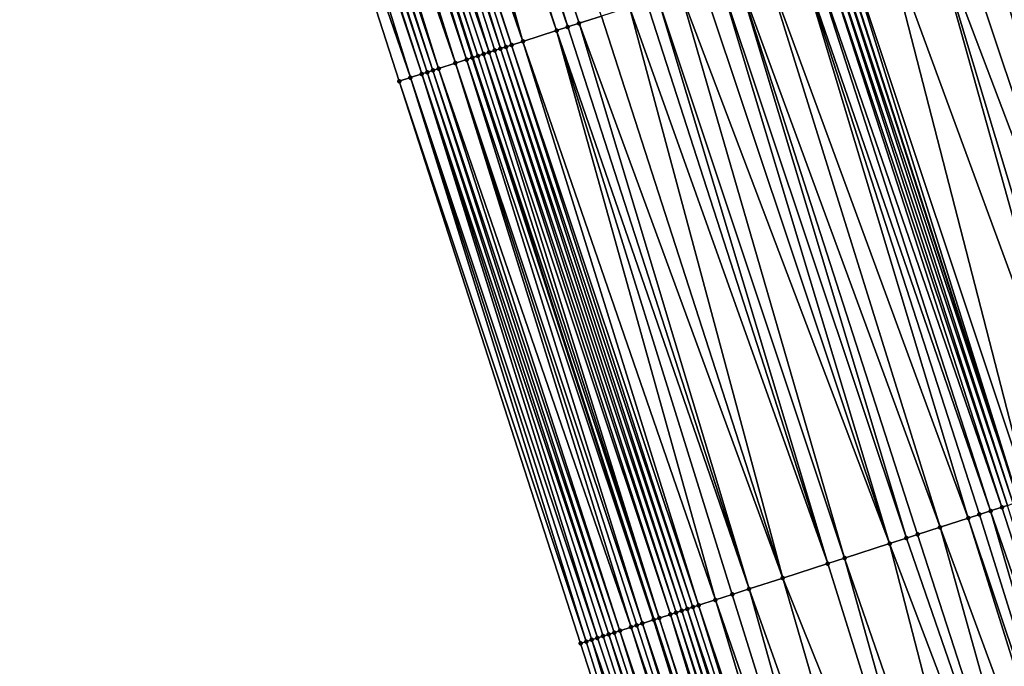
# Model space of a CAD drawing. Header units: feet. Extents: x 2004186 to 2014793, y 836912 to 864902.
# Tile 804 of 974: x 2004880 to 2004913, y 857855 to 857877. Entities that reach past the tile are written whole.
import ezdxf

# ---------------------------------------------------------------- set-up
doc = ezdxf.new("R2010")
doc.units = ezdxf.units.FT
doc.header["$LTSCALE"] = 100
doc.header["$MEASUREMENT"] = 0
for name, color, linetype, lineweight in [('EP_Travel Lane', 5, 'Continuous', 40), ('GPL_Skip Line', 2, 'Continuous', 40), ('Road Shots', 4, 'Continuous', 200), ('Road X-Section', 30, 'Continuous', 13)]:
    doc.layers.add(name, color=color, linetype=linetype, lineweight=lineweight)
doc.layers.add('I-77 SB_MM21-27-Surface-Border', color=7, linetype='Continuous')
doc.layers.add('I-77 SB_MM21-27-Surface-TIN', color=7, linetype='Continuous')

msp = doc.modelspace()

# ---------------------------------------------------------------- linework, layer by layer
at = {"layer": 'EP_Travel Lane'}
msp.add_polyline3d([(2004945.147646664, 857723.2676227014, 458.3893533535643), (2004938.915284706, 857742.2717968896, 458.4708623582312), (2004932.682924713, 857761.2759650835, 458.5547628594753), (2004926.450536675, 857780.2802187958, 458.6045902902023), (2004920.218144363, 857799.2844855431, 458.649221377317), (2004913.985728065, 857818.2888254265, 458.6647408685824), (2004907.753320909, 857837.2931374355, 458.6913437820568), (2004901.520910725, 857856.2974586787, 458.7142679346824), (2004895.381477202, 857875.3456957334, 458.7119822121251), (2004889.286522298, 857894.3944176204, 458.715399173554), (2004883.191573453, 857913.4431205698, 458.7008551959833), (2004877.09661825, 857932.4918433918, 458.7051694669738), (2004871.001668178, 857951.5405501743, 458.6942510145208), (2004864.906725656, 857970.5892333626, 458.660693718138), (2004858.811787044, 857989.6379043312, 458.615256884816), (2004852.716852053, 858008.6865639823, 458.5591593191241)], dxfattribs=at)
at = {"layer": 'GPL_Skip Line'}
msp.add_polyline3d([(2004956.954004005, 857727.0851855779, 458.5624127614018), (2004950.800061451, 857746.1147352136, 458.6383412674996), (2004944.646127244, 857765.1442590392, 458.7245385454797), (2004938.492183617, 857784.1738119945, 458.7991463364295), (2004932.338221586, 857803.203421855, 458.8511140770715), (2004926.18423179, 857822.2331175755, 458.86892169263), (2004920.030260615, 857841.262755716, 458.9096379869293), (2004913.876251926, 857860.2925098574, 458.9042024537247), (2004907.736666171, 857879.3268345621, 458.9118653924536), (2004901.603075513, 857898.363108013, 458.915572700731), (2004895.469483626, 857917.3993852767, 458.9229411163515), (2004889.335898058, 857936.4356429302, 458.9114812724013), (2004883.202316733, 857955.4718874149, 458.887378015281), (2004877.068739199, 857974.5081201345, 458.851978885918), (2004870.935166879, 857993.5443366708, 458.8010420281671), (2004864.801595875, 858012.5805491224, 458.746183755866)], dxfattribs=at)
at = {"layer": 'I-77 SB_MM21-27-Surface-Border', "color": 3, "linetype": 'ByBlock', "lineweight": -2}
msp.add_polyline3d([(2004943.82334371, 857722.8395100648, 458.3345819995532), (2004937.098498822, 857741.6844776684, 458.3956095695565), (2004931.325171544, 857760.8370395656, 458.4983556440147), (2004924.790601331, 857779.7436152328, 458.5322354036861), (2004917.875421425, 857798.5271613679, 458.5461687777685), (2004911.340836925, 857817.4337812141, 458.5624977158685), (2004905.186842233, 857836.4634920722, 458.5742828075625), (2004899.032855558, 857855.4931781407, 458.5959305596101), (2004892.888488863, 857874.5423146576, 458.6017907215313), (2004886.754897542, 857893.5785901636, 458.6073451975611), (2004880.811672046, 857912.6761914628, 458.6034884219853), (2004874.868436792, 857931.7738230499, 458.6284618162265), (2004869.305934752, 857950.994101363, 458.6296289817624), (2004863.1723574, 857970.0303335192, 458.5937481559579), (2004857.800223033, 857989.3119318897, 458.5795687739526), (2004852.428094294, 858008.5935127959, 458.548836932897)], dxfattribs=at)
at = {"layer": 'I-77 SB_MM21-27-Surface-TIN', "color": 128, "linetype": 'ByBlock', "lineweight": -2}
for points in [[(2004892.656076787, 857895.4801904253, 458.7885241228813), (2004892.084992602, 857895.2961718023, 458.7779117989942), (2004898.599305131, 857876.3825802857, 458.7840954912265)], [(2004892.656076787, 857895.4801904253, 458.7885241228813), (2004898.980027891, 857876.5052594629, 458.7912584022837), (2004899.741473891, 857876.7506163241, 458.8041507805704)], [(2004892.656076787, 857895.4801904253, 458.7885241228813), (2004898.599305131, 857876.3825802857, 458.7840954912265), (2004898.980027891, 857876.5052594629, 458.7912584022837)], [(2004891.704268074, 857895.1734981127, 458.776014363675), (2004890.94281913, 857894.928150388, 458.7718875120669), (2004897.076409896, 857875.8918766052, 458.7679519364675)], [(2004892.084992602, 857895.2961718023, 458.7779117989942), (2004891.704268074, 857895.1734981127, 458.776014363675), (2004898.21858155, 857876.2599036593, 458.7793815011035)], [(2004891.704268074, 857895.1734981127, 458.776014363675), (2004897.076409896, 857875.8918766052, 458.7679519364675), (2004898.21858155, 857876.2599036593, 458.7793815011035)], [(2004892.084992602, 857895.2961718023, 458.7779117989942), (2004898.21858155, 857876.2599036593, 458.7793815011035), (2004898.599305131, 857876.3825802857, 458.7840954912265)], [(2004890.371737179, 857894.7441248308, 458.7546177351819), (2004889.991015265, 857894.6214430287, 458.7449312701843), (2004896.314967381, 857875.6465089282, 458.7446752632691)], [(2004890.562096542, 857894.8054706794, 458.7642110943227), (2004890.371737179, 857894.7441248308, 458.7546177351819), (2004896.695687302, 857875.7691969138, 458.7602953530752)], [(2004890.371737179, 857894.7441248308, 458.7546177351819), (2004896.505327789, 857875.7078515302, 458.751149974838), (2004896.695687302, 857875.7691969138, 458.7602953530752)], [(2004890.371737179, 857894.7441248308, 458.7546177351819), (2004896.314967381, 857875.6465089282, 458.7446752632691), (2004896.505327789, 857875.7078515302, 458.751149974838)], [(2004890.94281913, 857894.928150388, 458.7718875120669), (2004890.562096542, 857894.8054706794, 458.7642110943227), (2004897.076409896, 857875.8918766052, 458.7679519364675)], [(2004890.562096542, 857894.8054706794, 458.7642110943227), (2004896.695687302, 857875.7691969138, 458.7602953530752), (2004897.076409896, 857875.8918766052, 458.7679519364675)], [(2004889.229575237, 857894.3760676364, 458.7142406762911), (2004888.848853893, 857894.2533840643, 458.702854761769), (2004895.172804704, 857875.2784540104, 458.7064935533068)], [(2004889.229575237, 857894.3760676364, 458.7142406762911), (2004895.381477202, 857875.3456957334, 458.7119822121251), (2004889.286522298, 857894.3944176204, 458.715399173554)], [(2004889.229575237, 857894.3760676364, 458.7142406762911), (2004895.363165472, 857875.3397955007, 458.7119010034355), (2004895.381477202, 857875.3456957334, 458.7119822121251)], [(2004889.229575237, 857894.3760676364, 458.7142406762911), (2004895.172804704, 857875.2784540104, 458.7064935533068), (2004895.363165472, 857875.3397955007, 458.7119010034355)], [(2004889.419936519, 857894.4374075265, 458.7181132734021), (2004889.286522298, 857894.3944176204, 458.715399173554), (2004895.55352777, 857875.4011322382, 458.7127452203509)], [(2004895.55352777, 857875.4011322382, 458.7127452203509), (2004889.286522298, 857894.3944176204, 458.715399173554), (2004895.381477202, 857875.3456957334, 458.7119822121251)], [(2004889.991015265, 857894.6214430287, 458.7449312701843), (2004889.419936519, 857894.4374075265, 458.7181132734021), (2004895.93424606, 857875.5238252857, 458.7332250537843)], [(2004889.419936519, 857894.4374075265, 458.7181132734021), (2004895.743887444, 857875.4624771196, 458.7214083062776), (2004895.93424606, 857875.5238252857, 458.7332250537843)], [(2004889.419936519, 857894.4374075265, 458.7181132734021), (2004895.55352777, 857875.4011322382, 458.7127452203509), (2004895.743887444, 857875.4624771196, 458.7214083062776)], [(2004889.991015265, 857894.6214430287, 458.7449312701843), (2004896.124605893, 857875.5851696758, 458.7414165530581), (2004896.314967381, 857875.6465089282, 458.7446752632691)], [(2004889.991015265, 857894.6214430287, 458.7449312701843), (2004895.93424606, 857875.5238252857, 458.7332250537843), (2004896.124605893, 857875.5851696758, 458.7414165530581)], [(2004888.277778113, 857894.0693393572, 458.6671990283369), (2004888.087419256, 857894.0079919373, 458.6560970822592), (2004894.221013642, 857874.971706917, 458.6413966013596)], [(2004888.468135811, 857894.130690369, 458.681749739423), (2004888.277778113, 857894.0693393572, 458.6671990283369), (2004894.792085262, 857875.1557645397, 458.6894478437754)], [(2004888.277778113, 857894.0693393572, 458.6671990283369), (2004894.221013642, 857874.971706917, 458.6413966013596), (2004894.792085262, 857875.1557645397, 458.6894478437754)], [(2004888.658494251, 857894.1920390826, 458.6940937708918), (2004888.468135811, 857894.130690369, 458.681749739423), (2004894.792085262, 857875.1557645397, 458.6894478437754)], [(2004888.848853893, 857894.2533840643, 458.702854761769), (2004888.658494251, 857894.1920390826, 458.6940937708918), (2004894.792085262, 857875.1557645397, 458.6894478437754)], [(2004888.848853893, 857894.2533840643, 458.702854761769), (2004894.792085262, 857875.1557645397, 458.6894478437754), (2004895.172804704, 857875.2784540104, 458.7064935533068)], [(2004887.325976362, 857893.7626254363, 458.6339428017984), (2004886.754897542, 857893.5785901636, 458.6073451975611), (2004893.269208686, 857874.6650029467, 458.617702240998)], [(2004887.516336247, 857893.8239696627, 458.6419787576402), (2004887.325976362, 857893.7626254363, 458.6339428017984), (2004893.649934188, 857874.7876736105, 458.6166915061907)], [(2004887.325976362, 857893.7626254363, 458.6339428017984), (2004893.269208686, 857874.6650029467, 458.617702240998), (2004893.649934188, 857874.7876736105, 458.6166915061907)], [(2004887.706697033, 857893.885311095, 458.6473319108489), (2004887.516336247, 857893.8239696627, 458.6419787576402), (2004893.840295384, 857874.8490137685, 458.6208194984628)], [(2004887.516336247, 857893.8239696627, 458.6419787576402), (2004893.649934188, 857874.7876736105, 458.6166915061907), (2004893.840295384, 857874.8490137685, 458.6208194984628)], [(2004887.897058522, 857893.9466503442, 458.6505893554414), (2004887.706697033, 857893.885311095, 458.6473319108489), (2004894.030655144, 857874.9103583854, 458.6292288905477)], [(2004887.706697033, 857893.885311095, 458.6473319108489), (2004893.840295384, 857874.8490137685, 458.6208194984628), (2004894.030655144, 857874.9103583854, 458.6292288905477)], [(2004888.087419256, 857894.0079919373, 458.6560970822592), (2004887.897058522, 857893.9466503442, 458.6505893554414), (2004894.221013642, 857874.971706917, 458.6413966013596)], [(2004887.897058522, 857893.9466503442, 458.6505893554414), (2004894.030655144, 857874.9103583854, 458.6292288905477), (2004894.221013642, 857874.971706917, 458.6413966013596)], [(2004886.754897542, 857893.5785901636, 458.6073451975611), (2004892.888488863, 857874.5423146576, 458.6017907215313), (2004893.269208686, 857874.6650029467, 458.617702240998)], [(2004914.39939524, 857881.4734694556, 458.7965117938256), (2004912.495759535, 857880.860141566, 458.8259806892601), (2004919.965668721, 857862.2620283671, 458.8071138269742)], [(2004912.495759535, 857880.860141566, 458.8259806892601), (2004911.543942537, 857880.5534749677, 458.8381673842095), (2004917.872425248, 857861.5850263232, 458.8325533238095)], [(2004912.495759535, 857880.860141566, 458.8259806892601), (2004917.872425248, 857861.5850263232, 458.8325533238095), (2004919.965668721, 857862.2620283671, 458.8071138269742)], [(2004911.543942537, 857880.5534749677, 458.8381673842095), (2004910.782488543, 857880.3081429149, 458.8490937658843), (2004917.872425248, 857861.5850263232, 458.8325533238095)], [(2004910.782488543, 857880.3081429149, 458.8490937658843), (2004909.259578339, 857879.8174856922, 458.8775546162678), (2004916.159780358, 857861.0310881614, 458.8642680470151)], [(2004910.782488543, 857880.3081429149, 458.8490937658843), (2004916.540365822, 857861.1541926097, 458.8544039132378), (2004917.872425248, 857861.5850263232, 458.8325533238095)], [(2004910.782488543, 857880.3081429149, 458.8490937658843), (2004916.159780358, 857861.0310881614, 458.8642680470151), (2004916.540365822, 857861.1541926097, 458.8544039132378)], [(2004909.259578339, 857879.8174856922, 458.8775546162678), (2004907.927029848, 857879.388167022, 458.9086023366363), (2004914.256845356, 857860.4155896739, 458.9041382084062)], [(2004909.259578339, 857879.8174856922, 458.8775546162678), (2004914.256845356, 857860.4155896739, 458.9041382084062), (2004916.159780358, 857861.0310881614, 458.8642680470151)], [(2004907.927029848, 857879.388167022, 458.9086023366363), (2004907.736666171, 857879.3268345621, 458.9118653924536), (2004913.876251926, 857860.2925098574, 458.9042024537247)], [(2004907.927029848, 857879.388167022, 458.9086023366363), (2004913.876251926, 857860.2925098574, 458.9042024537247), (2004914.256845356, 857860.4155896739, 458.9041382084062)], [(2004907.16558177, 857879.1428166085, 458.9019006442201), (2004906.784854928, 857879.0201501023, 458.9069031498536), (2004913.305355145, 857860.1079106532, 458.8961345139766)], [(2004907.355940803, 857879.2041634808, 458.9124751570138), (2004907.16558177, 857879.1428166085, 458.9019006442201), (2004913.49565645, 857860.1694363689, 458.9017490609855)], [(2004907.16558177, 857879.1428166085, 458.9019006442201), (2004913.305355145, 857860.1079106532, 458.8961345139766), (2004913.49565645, 857860.1694363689, 458.9017490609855)], [(2004907.546302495, 857879.2655021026, 458.9151284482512), (2004907.355940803, 857879.2041634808, 458.9124751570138), (2004913.685955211, 857860.230969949, 458.9042345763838)], [(2004907.355940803, 857879.2041634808, 458.9124751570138), (2004913.49565645, 857860.1694363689, 458.9017490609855), (2004913.685955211, 857860.230969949, 458.9042345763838)], [(2004907.546302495, 857879.2655021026, 458.9151284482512), (2004913.876251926, 857860.2925098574, 458.9042024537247), (2004907.736666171, 857879.3268345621, 458.9118653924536)], [(2004907.546302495, 857879.2655021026, 458.9151284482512), (2004913.685955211, 857860.230969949, 458.9042345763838), (2004913.876251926, 857860.2925098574, 458.9042024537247)], [(2004906.404129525, 857878.8974791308, 458.9076184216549), (2004905.26195965, 857878.5294465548, 458.8908872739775), (2004912.163575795, 857859.7386683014, 458.8974819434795)], [(2004906.784854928, 857879.0201501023, 458.9069031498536), (2004906.404129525, 857878.8974791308, 458.9076184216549), (2004912.924767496, 857859.9848129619, 458.9033103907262)], [(2004906.404129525, 857878.8974791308, 458.9076184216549), (2004912.544174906, 857859.8617305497, 458.9044073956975), (2004912.924767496, 857859.9848129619, 458.9033103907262)], [(2004906.404129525, 857878.8974791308, 458.9076184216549), (2004912.163575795, 857859.7386683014, 458.8974819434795), (2004912.544174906, 857859.8617305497, 458.9044073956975)], [(2004906.784854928, 857879.0201501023, 458.9069031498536), (2004912.924767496, 857859.9848129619, 458.9033103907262), (2004913.305355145, 857860.1079106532, 458.8961345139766)], [(2004905.26195965, 857878.5294465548, 458.8908872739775), (2004904.310151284, 857878.2227531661, 458.8773524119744), (2004911.212082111, 857859.4310000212, 458.885205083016)], [(2004905.26195965, 857878.5294465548, 458.8908872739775), (2004911.212082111, 857859.4310000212, 458.885205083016), (2004912.163575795, 857859.7386683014, 458.8974819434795)], [(2004903.739066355, 857878.0387368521, 458.8689619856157), (2004903.167980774, 857877.854722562, 458.8625145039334), (2004909.499391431, 857858.8772034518, 458.8605864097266)], [(2004904.310151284, 857878.2227531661, 458.8773524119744), (2004903.739066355, 857878.0387368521, 458.8689619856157), (2004910.070288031, 857859.0618032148, 458.8684319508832)], [(2004903.739066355, 857878.0387368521, 458.8689619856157), (2004909.499391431, 857858.8772034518, 458.8605864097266), (2004910.070288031, 857859.0618032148, 458.8684319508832)], [(2004904.310151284, 857878.2227531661, 458.8773524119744), (2004910.450887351, 857859.1848648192, 458.8756134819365), (2004911.212082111, 857859.4310000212, 458.885205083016)], [(2004904.310151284, 857878.2227531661, 458.8773524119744), (2004910.070288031, 857859.0618032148, 458.8684319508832), (2004910.450887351, 857859.1848648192, 458.8756134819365)], [(2004903.167980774, 857877.854722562, 458.8625145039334), (2004902.406533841, 857877.6093685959, 458.8524017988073), (2004909.499391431, 857858.8772034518, 458.8605864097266)], [(2004901.645087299, 857877.3640134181, 458.8411256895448), (2004901.264365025, 857877.2413327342, 458.8325160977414), (2004907.406098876, 857858.2003531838, 458.8256405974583)], [(2004902.406533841, 857877.6093685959, 458.8524017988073), (2004901.645087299, 857877.3640134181, 458.8411256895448), (2004907.976998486, 857858.3849436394, 458.8371891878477)], [(2004901.645087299, 857877.3640134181, 458.8411256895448), (2004907.406098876, 857858.2003531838, 458.8256405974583), (2004907.976998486, 857858.3849436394, 458.8371891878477)], [(2004902.406533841, 857877.6093685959, 458.8524017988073), (2004907.976998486, 857858.3849436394, 458.8371891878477), (2004909.499391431, 857858.8772034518, 458.8605864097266)], [(2004900.693280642, 857877.057314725, 458.8224980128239), (2004899.741473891, 857876.7506163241, 458.8041507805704), (2004905.88369869, 857857.7081157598, 458.7933361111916)], [(2004901.264365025, 857877.2413327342, 458.8325160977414), (2004900.693280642, 857877.057314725, 458.8224980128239), (2004907.406098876, 857858.2003531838, 458.8256405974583)], [(2004900.693280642, 857877.057314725, 458.8224980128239), (2004905.88369869, 857857.7081157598, 458.7933361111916), (2004907.406098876, 857858.2003531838, 458.8256405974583)], [(2004899.741473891, 857876.7506163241, 458.8041507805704), (2004898.980027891, 857876.5052594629, 458.7912584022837), (2004905.88369869, 857857.7081157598, 458.7933361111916)], [(2004898.599305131, 857876.3825802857, 458.7840954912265), (2004898.21858155, 857876.2599036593, 458.7793815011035), (2004904.741897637, 857857.3389405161, 458.7679840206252)], [(2004898.980027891, 857876.5052594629, 458.7912584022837), (2004898.599305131, 857876.3825802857, 458.7840954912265), (2004904.741897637, 857857.3389405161, 458.7679840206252)], [(2004898.980027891, 857876.5052594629, 458.7912584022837), (2004904.741897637, 857857.3389405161, 458.7679840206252), (2004905.88369869, 857857.7081157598, 458.7933361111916)], [(2004898.21858155, 857876.2599036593, 458.7793815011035), (2004897.076409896, 857875.8918766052, 458.7679519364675), (2004903.600103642, 857856.9697434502, 458.7513141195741)], [(2004898.21858155, 857876.2599036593, 458.7793815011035), (2004904.17099838, 857857.1543489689, 458.7568698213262), (2004904.741897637, 857857.3389405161, 458.7679840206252)], [(2004898.21858155, 857876.2599036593, 458.7793815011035), (2004903.600103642, 857856.9697434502, 458.7513141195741), (2004904.17099838, 857857.1543489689, 458.7568698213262)], [(2004896.505327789, 857875.7078515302, 458.751149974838), (2004896.314967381, 857875.6465089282, 458.7446752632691), (2004902.648614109, 857856.6620623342, 458.7441440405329)], [(2004896.695687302, 857875.7691969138, 458.7602953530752), (2004896.505327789, 857875.7078515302, 458.751149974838), (2004902.83891611, 857856.7235858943, 458.7506161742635)], [(2004896.505327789, 857875.7078515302, 458.751149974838), (2004902.648614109, 857856.6620623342, 458.7441440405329), (2004902.83891611, 857856.7235858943, 458.7506161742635)], [(2004897.076409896, 857875.8918766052, 458.7679519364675), (2004896.695687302, 857875.7691969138, 458.7602953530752), (2004903.029213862, 857856.7851225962, 458.7518597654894)], [(2004896.695687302, 857875.7691969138, 458.7602953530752), (2004902.83891611, 857856.7235858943, 458.7506161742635), (2004903.029213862, 857856.7851225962, 458.7518597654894)], [(2004897.076409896, 857875.8918766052, 458.7679519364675), (2004903.029213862, 857856.7851225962, 458.7518597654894), (2004903.600103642, 857856.9697434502, 458.7513141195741)], [(2004895.55352777, 857875.4011322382, 458.7127452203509), (2004895.381477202, 857875.3456957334, 458.7119822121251), (2004901.697108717, 857856.3544302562, 458.717463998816)], [(2004895.743887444, 857875.4624771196, 458.7214083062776), (2004895.55352777, 857875.4011322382, 458.7127452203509), (2004901.697108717, 857856.3544302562, 458.717463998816)], [(2004895.93424606, 857875.5238252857, 458.7332250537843), (2004895.743887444, 857875.4624771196, 458.7214083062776), (2004902.077714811, 857856.4774709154, 458.732978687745)], [(2004895.743887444, 857875.4624771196, 458.7214083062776), (2004901.697108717, 857856.3544302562, 458.717463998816), (2004902.077714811, 857856.4774709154, 458.732978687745)], [(2004896.124605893, 857875.5851696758, 458.7414165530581), (2004895.93424606, 857875.5238252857, 458.7332250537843), (2004902.268017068, 857856.5389936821, 458.7397664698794)], [(2004895.93424606, 857875.5238252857, 458.7332250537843), (2004902.077714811, 857856.4774709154, 458.732978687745), (2004902.268017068, 857856.5389936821, 458.7397664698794)], [(2004896.314967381, 857875.6465089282, 458.7446752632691), (2004896.124605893, 857875.5851696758, 458.7414165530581), (2004902.45831387, 857856.600533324, 458.7398403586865)], [(2004896.124605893, 857875.5851696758, 458.7414165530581), (2004902.268017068, 857856.5389936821, 458.7397664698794), (2004902.45831387, 857856.600533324, 458.7398403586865)], [(2004896.314967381, 857875.6465089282, 458.7446752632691), (2004902.45831387, 857856.600533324, 458.7398403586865), (2004902.648614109, 857856.6620623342, 458.7441440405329)], [(2004894.792085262, 857875.1557645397, 458.6894478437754), (2004894.221013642, 857874.971706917, 458.6413966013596), (2004900.745593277, 857856.0468292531, 458.6784204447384)], [(2004895.172804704, 857875.2784540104, 458.7064935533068), (2004894.792085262, 857875.1557645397, 458.6894478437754), (2004901.126205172, 857856.1698519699, 458.7010736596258)], [(2004894.792085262, 857875.1557645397, 458.6894478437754), (2004900.935900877, 857856.1083355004, 458.6917805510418), (2004901.126205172, 857856.1698519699, 458.7010736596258)], [(2004894.792085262, 857875.1557645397, 458.6894478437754), (2004900.745593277, 857856.0468292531, 458.6784204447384), (2004900.935900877, 857856.1083355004, 458.6917805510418)], [(2004895.363165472, 857875.3397955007, 458.7119010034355), (2004895.172804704, 857875.2784540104, 458.7064935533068), (2004901.506809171, 857856.2928991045, 458.7140121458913)], [(2004895.172804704, 857875.2784540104, 458.7064935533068), (2004901.126205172, 857856.1698519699, 458.7010736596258), (2004901.506809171, 857856.2928991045, 458.7140121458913)], [(2004895.363165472, 857875.3397955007, 458.7119010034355), (2004901.520910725, 857856.2974586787, 458.7142679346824), (2004895.381477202, 857875.3456957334, 458.7119822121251)], [(2004895.363165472, 857875.3397955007, 458.7119010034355), (2004901.506809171, 857856.2928991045, 458.7140121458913), (2004901.520910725, 857856.2974586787, 458.7142679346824)], [(2004901.697108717, 857856.3544302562, 458.717463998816), (2004895.381477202, 857875.3456957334, 458.7119822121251), (2004901.520910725, 857856.2974586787, 458.7142679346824)], [(2004893.649934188, 857874.7876736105, 458.6166915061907), (2004893.269208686, 857874.6650029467, 458.617702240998), (2004899.603758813, 857855.6777573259, 458.6119631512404)], [(2004893.840295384, 857874.8490137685, 458.6208194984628), (2004893.649934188, 857874.7876736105, 458.6166915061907), (2004899.984362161, 857855.8008064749, 458.6241002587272)], [(2004893.649934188, 857874.7876736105, 458.6166915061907), (2004899.794058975, 857855.7392865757, 458.6161715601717), (2004899.984362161, 857855.8008064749, 458.6241002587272)], [(2004893.649934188, 857874.7876736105, 458.6166915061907), (2004899.603758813, 857855.6777573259, 458.6119631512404), (2004899.794058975, 857855.7392865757, 458.6161715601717)], [(2004894.030655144, 857874.9103583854, 458.6292288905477), (2004893.840295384, 857874.8490137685, 458.6208194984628), (2004900.174667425, 857855.8623199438, 458.6345871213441)], [(2004893.840295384, 857874.8490137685, 458.6208194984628), (2004899.984362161, 857855.8008064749, 458.6241002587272), (2004900.174667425, 857855.8623199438, 458.6345871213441)], [(2004894.221013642, 857874.971706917, 458.6413966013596), (2004894.030655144, 857874.9103583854, 458.6292288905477), (2004900.364974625, 857855.9238274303, 458.6474542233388)], [(2004894.030655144, 857874.9103583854, 458.6292288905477), (2004900.174667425, 857855.8623199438, 458.6345871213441), (2004900.364974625, 857855.9238274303, 458.6474542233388)], [(2004894.221013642, 857874.971706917, 458.6413966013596), (2004900.364974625, 857855.9238274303, 458.6474542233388), (2004900.745593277, 857856.0468292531, 458.6784204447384)], [(2004893.269208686, 857874.6650029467, 458.617702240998), (2004892.888488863, 857874.5423146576, 458.6017907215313), (2004899.223160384, 857855.5546929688, 458.6058766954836)], [(2004892.888488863, 857874.5423146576, 458.6017907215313), (2004899.032855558, 857855.4931781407, 458.5959305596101), (2004899.223160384, 857855.5546929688, 458.6058766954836)], [(2004893.269208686, 857874.6650029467, 458.617702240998), (2004899.413461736, 857855.6162185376, 458.61154965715), (2004899.603758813, 857855.6777573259, 458.6119631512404)], [(2004893.269208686, 857874.6650029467, 458.617702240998), (2004899.223160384, 857855.5546929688, 458.6058766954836), (2004899.413461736, 857855.6162185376, 458.61154965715)], [(2004913.305355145, 857860.1079106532, 458.8961345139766), (2004912.924767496, 857859.9848129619, 458.9033103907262), (2004919.459364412, 857841.0781547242, 458.9022812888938)], [(2004913.49565645, 857860.1694363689, 458.9017490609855), (2004913.305355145, 857860.1079106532, 458.8961345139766), (2004919.459364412, 857841.0781547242, 458.9022812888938)], [(2004912.163575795, 857859.7386683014, 458.8974819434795), (2004911.212082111, 857859.4310000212, 458.885205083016), (2004918.127275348, 857840.6474126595, 458.8876688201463)], [(2004912.544174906, 857859.8617305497, 458.9044073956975), (2004912.163575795, 857859.7386683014, 458.8974819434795), (2004918.507873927, 857840.7704765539, 458.8939392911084)], [(2004912.163575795, 857859.7386683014, 458.8974819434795), (2004918.127275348, 857840.6474126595, 458.8876688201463), (2004918.507873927, 857840.7704765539, 458.8939392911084)], [(2004912.924767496, 857859.9848129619, 458.9033103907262), (2004912.544174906, 857859.8617305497, 458.9044073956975), (2004918.507873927, 857840.7704765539, 458.8939392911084)], [(2004912.924767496, 857859.9848129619, 458.9033103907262), (2004918.507873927, 857840.7704765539, 458.8939392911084), (2004919.459364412, 857841.0781547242, 458.9022812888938)], [(2004911.212082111, 857859.4310000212, 458.885205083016), (2004910.450887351, 857859.1848648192, 458.8756134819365), (2004916.604880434, 857840.1551589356, 458.8618493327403)], [(2004911.212082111, 857859.4310000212, 458.885205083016), (2004916.604880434, 857840.1551589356, 458.8618493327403), (2004918.127275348, 857840.6474126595, 458.8876688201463)], [(2004910.070288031, 857859.0618032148, 458.8684319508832), (2004909.499391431, 857858.8772034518, 458.8605864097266), (2004916.604880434, 857840.1551589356, 458.8618493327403)], [(2004910.450887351, 857859.1848648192, 458.8756134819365), (2004910.070288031, 857859.0618032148, 458.8684319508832), (2004916.604880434, 857840.1551589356, 458.8618493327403)], [(2004909.499391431, 857858.8772034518, 458.8605864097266), (2004907.976998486, 857858.3849436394, 458.8371891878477), (2004914.511590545, 857839.4783004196, 458.8301851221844)], [(2004909.499391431, 857858.8772034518, 458.8605864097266), (2004914.511590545, 857839.4783004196, 458.8301851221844), (2004916.604880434, 857840.1551589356, 458.8618493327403)], [(2004907.976998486, 857858.3849436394, 458.8371891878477), (2004907.406098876, 857858.2003531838, 458.8256405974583), (2004913.369791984, 857839.1091174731, 458.807897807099)], [(2004907.976998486, 857858.3849436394, 458.8371891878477), (2004913.369791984, 857839.1091174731, 458.807897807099), (2004914.511590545, 857839.4783004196, 458.8301851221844)], [(2004907.406098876, 857858.2003531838, 458.8256405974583), (2004905.88369869, 857857.7081157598, 458.7933361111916), (2004913.369791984, 857839.1091174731, 458.807897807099)], [(2004905.88369869, 857857.7081157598, 458.7933361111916), (2004904.741897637, 857857.3389405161, 458.7679840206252), (2004911.466792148, 857838.4938194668, 458.768004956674)], [(2004905.88369869, 857857.7081157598, 458.7933361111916), (2004911.466792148, 857838.4938194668, 458.768004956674), (2004913.369791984, 857839.1091174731, 458.807897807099)], [(2004904.17099838, 857857.1543489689, 458.7568698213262), (2004903.600103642, 857856.9697434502, 458.7513141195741), (2004910.134696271, 857838.0630984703, 458.7450103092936)], [(2004904.741897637, 857857.3389405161, 458.7679840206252), (2004904.17099838, 857857.1543489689, 458.7568698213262), (2004910.134696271, 857838.0630984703, 458.7450103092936)], [(2004904.741897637, 857857.3389405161, 458.7679840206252), (2004910.134696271, 857838.0630984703, 458.7450103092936), (2004911.466792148, 857838.4938194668, 458.768004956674)], [(2004902.83891611, 857856.7235858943, 458.7506161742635), (2004902.648614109, 857856.6620623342, 458.7441440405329), (2004908.992905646, 857837.6938909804, 458.732487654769)], [(2004903.029213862, 857856.7851225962, 458.7518597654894), (2004902.83891611, 857856.7235858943, 458.7506161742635), (2004908.992905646, 857837.6938909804, 458.732487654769)], [(2004903.600103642, 857856.9697434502, 458.7513141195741), (2004903.029213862, 857856.7851225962, 458.7518597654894), (2004909.373503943, 857837.8169557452, 458.7384118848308)], [(2004903.029213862, 857856.7851225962, 458.7518597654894), (2004908.992905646, 857837.6938909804, 458.732487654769), (2004909.373503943, 857837.8169557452, 458.7384118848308)], [(2004903.600103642, 857856.9697434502, 458.7513141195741), (2004909.373503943, 857837.8169557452, 458.7384118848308), (2004910.134696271, 857838.0630984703, 458.7450103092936)], [(2004901.697108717, 857856.3544302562, 458.717463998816), (2004901.520910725, 857856.2974586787, 458.7142679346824), (2004907.753320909, 857837.2931374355, 458.6913437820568)], [(2004902.077714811, 857856.4774709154, 458.732978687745), (2004901.697108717, 857856.3544302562, 458.717463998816), (2004907.851093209, 857837.32475094, 458.6931297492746)], [(2004901.697108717, 857856.3544302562, 458.717463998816), (2004907.753320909, 857837.2931374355, 458.6913437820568), (2004907.851093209, 857837.32475094, 458.6931297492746)], [(2004902.268017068, 857856.5389936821, 458.7397664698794), (2004902.077714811, 857856.4774709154, 458.732978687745), (2004908.231700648, 857837.4477874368, 458.7103006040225)], [(2004902.077714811, 857856.4774709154, 458.732978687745), (2004907.851093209, 857837.32475094, 458.6931297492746), (2004908.231700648, 857837.4477874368, 458.7103006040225)], [(2004902.45831387, 857856.600533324, 458.7398403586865), (2004902.268017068, 857856.5389936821, 458.7397664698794), (2004908.422002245, 857837.5093122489, 458.7162745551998)], [(2004902.268017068, 857856.5389936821, 458.7397664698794), (2004908.231700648, 857837.4477874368, 458.7103006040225), (2004908.422002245, 857837.5093122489, 458.7162745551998)], [(2004902.648614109, 857856.6620623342, 458.7441440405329), (2004902.45831387, 857856.600533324, 458.7398403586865), (2004908.612300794, 857837.5708464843, 458.7184995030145)], [(2004902.45831387, 857856.600533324, 458.7398403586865), (2004908.422002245, 857837.5093122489, 458.7162745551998), (2004908.612300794, 857837.5708464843, 458.7184995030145)], [(2004902.648614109, 857856.6620623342, 458.7441440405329), (2004908.612300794, 857837.5708464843, 458.7184995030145), (2004908.992905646, 857837.6938909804, 458.732487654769)], [(2004900.745593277, 857856.0468292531, 458.6784204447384), (2004900.364974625, 857855.9238274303, 458.6474542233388), (2004906.709269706, 857836.9556451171, 458.6401582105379)], [(2004900.935900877, 857856.1083355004, 458.6917805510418), (2004900.745593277, 857856.0468292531, 458.6784204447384), (2004907.089885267, 857837.0786564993, 458.6673210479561)], [(2004900.745593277, 857856.0468292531, 458.6784204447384), (2004906.709269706, 857836.9556451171, 458.6401582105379), (2004907.089885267, 857837.0786564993, 458.6673210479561)], [(2004901.126205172, 857856.1698519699, 458.7010736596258), (2004900.935900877, 857856.1083355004, 458.6917805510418), (2004907.089885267, 857837.0786564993, 458.6673210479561)], [(2004901.506809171, 857856.2928991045, 458.7140121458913), (2004901.126205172, 857856.1698519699, 458.7010736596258), (2004907.470492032, 857837.2016950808, 458.6836624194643)], [(2004901.126205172, 857856.1698519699, 458.7010736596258), (2004907.089885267, 857837.0786564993, 458.6673210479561), (2004907.470492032, 857837.2016950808, 458.6836624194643)], [(2004901.506809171, 857856.2928991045, 458.7140121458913), (2004907.660793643, 857837.2632198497, 458.6896536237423), (2004901.520910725, 857856.2974586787, 458.7142679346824)], [(2004901.506809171, 857856.2928991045, 458.7140121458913), (2004907.470492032, 857837.2016950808, 458.6836624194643), (2004907.660793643, 857837.2632198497, 458.6896536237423)], [(2004907.660793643, 857837.2632198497, 458.6896536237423), (2004907.753320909, 857837.2931374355, 458.6913437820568), (2004901.520910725, 857856.2974586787, 458.7142679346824)], [(2004899.603758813, 857855.6777573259, 458.6119631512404), (2004899.413461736, 857855.6162185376, 458.61154965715), (2004905.948058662, 857836.7095602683, 458.6105331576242)], [(2004899.794058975, 857855.7392865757, 458.6161715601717), (2004899.603758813, 857855.6777573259, 458.6119631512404), (2004905.948058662, 857836.7095602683, 458.6105331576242)], [(2004899.984362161, 857855.8008064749, 458.6241002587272), (2004899.794058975, 857855.7392865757, 458.6161715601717), (2004905.948058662, 857836.7095602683, 458.6105331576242)], [(2004900.174667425, 857855.8623199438, 458.6345871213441), (2004899.984362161, 857855.8008064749, 458.6241002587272), (2004906.328663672, 857836.8326042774, 458.6247151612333)], [(2004899.984362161, 857855.8008064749, 458.6241002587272), (2004905.948058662, 857836.7095602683, 458.6105331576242), (2004906.328663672, 857836.8326042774, 458.6247151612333)], [(2004900.364974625, 857855.9238274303, 458.6474542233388), (2004900.174667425, 857855.8623199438, 458.6345871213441), (2004906.328663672, 857836.8326042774, 458.6247151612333)], [(2004900.364974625, 857855.9238274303, 458.6474542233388), (2004906.518965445, 857836.8941285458, 458.6309055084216), (2004906.709269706, 857836.9556451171, 458.6401582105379)], [(2004900.364974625, 857855.9238274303, 458.6474542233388), (2004906.328663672, 857836.8326042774, 458.6247151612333), (2004906.518965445, 857836.8941285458, 458.6309055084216)], [(2004899.223160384, 857855.5546929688, 458.6058766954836), (2004899.032855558, 857855.4931781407, 458.5959305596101), (2004905.186842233, 857836.4634920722, 458.5742828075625)], [(2004899.413461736, 857855.6162185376, 458.61154965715), (2004899.223160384, 857855.5546929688, 458.6058766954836), (2004905.186842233, 857836.4634920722, 458.5742828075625)], [(2004899.413461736, 857855.6162185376, 458.61154965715), (2004905.186842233, 857836.4634920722, 458.5742828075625), (2004905.948058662, 857836.7095602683, 458.6105331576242)]]:
    msp.add_3dface(points, dxfattribs=at)
at = {"layer": 'Road Shots', "lineweight": 100}
for p in [(2004898.599305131, 857876.3825802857, 458.7840954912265), (2004898.980027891, 857876.5052594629, 458.7912584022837), (2004898.21858155, 857876.2599036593, 458.7793815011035), (2004896.505327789, 857875.7078515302, 458.751149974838), (2004896.695687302, 857875.7691969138, 458.7602953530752), (2004897.076409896, 857875.8918766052, 458.7679519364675), (2004895.55352777, 857875.4011322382, 458.7127452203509), (2004895.743887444, 857875.4624771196, 458.7214083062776), (2004895.93424606, 857875.5238252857, 458.7332250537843), (2004896.124605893, 857875.5851696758, 458.7414165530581), (2004896.314967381, 857875.6465089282, 458.7446752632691), (2004894.792085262, 857875.1557645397, 458.6894478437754), (2004895.172804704, 857875.2784540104, 458.7064935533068), (2004895.363165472, 857875.3397955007, 458.7119010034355), (2004893.649934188, 857874.7876736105, 458.6166915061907), (2004893.840295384, 857874.8490137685, 458.6208194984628), (2004894.030655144, 857874.9103583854, 458.6292288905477), (2004894.221013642, 857874.971706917, 458.6413966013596), (2004892.888488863, 857874.5423146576, 458.6017907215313), (2004893.269208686, 857874.6650029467, 458.617702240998), (2004913.305355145, 857860.1079106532, 458.8961345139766), (2004912.163575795, 857859.7386683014, 458.8974819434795), (2004912.544174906, 857859.8617305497, 458.9044073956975), (2004912.924767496, 857859.9848129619, 458.9033103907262), (2004911.212082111, 857859.4310000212, 458.885205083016), (2004910.070288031, 857859.0618032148, 458.8684319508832), (2004910.450887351, 857859.1848648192, 458.8756134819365), (2004909.499391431, 857858.8772034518, 458.8605864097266), (2004907.976998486, 857858.3849436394, 458.8371891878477), (2004907.406098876, 857858.2003531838, 458.8256405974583), (2004905.88369869, 857857.7081157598, 458.7933361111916), (2004904.17099838, 857857.1543489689, 458.7568698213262), (2004904.741897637, 857857.3389405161, 458.7679840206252), (2004902.83891611, 857856.7235858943, 458.7506161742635), (2004903.029213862, 857856.7851225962, 458.7518597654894), (2004903.600103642, 857856.9697434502, 458.7513141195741), (2004901.697108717, 857856.3544302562, 458.717463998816), (2004902.077714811, 857856.4774709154, 458.732978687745), (2004902.268017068, 857856.5389936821, 458.7397664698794), (2004902.45831387, 857856.600533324, 458.7398403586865), (2004902.648614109, 857856.6620623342, 458.7441440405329), (2004900.745593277, 857856.0468292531, 458.6784204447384), (2004900.935900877, 857856.1083355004, 458.6917805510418), (2004901.126205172, 857856.1698519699, 458.7010736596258), (2004901.506809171, 857856.2928991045, 458.7140121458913), (2004899.603758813, 857855.6777573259, 458.6119631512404), (2004899.794058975, 857855.7392865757, 458.6161715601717), (2004899.984362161, 857855.8008064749, 458.6241002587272), (2004900.174667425, 857855.8623199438, 458.6345871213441), (2004900.364974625, 857855.9238274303, 458.6474542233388), (2004899.032855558, 857855.4931781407, 458.5959305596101), (2004899.223160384, 857855.5546929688, 458.6058766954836), (2004899.413461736, 857855.6162185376, 458.61154965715)]:
    msp.add_point(p, dxfattribs=at)
at = {"layer": 'Road X-Section', "extrusion": (0.3066791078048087, -0.9518123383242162, 0.001094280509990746), "elevation": -201676.309984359, "flags": 128}
msp.add_lwpolyline([(2171375.287584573, 679.2926527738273), (2171375.687584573, 679.3085643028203), (2171376.087584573, 679.3075535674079), (2171376.287584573, 679.3116815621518), (2171376.487584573, 679.3200909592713), (2171376.687584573, 679.3322586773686), (2171377.287584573, 679.380309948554), (2171377.687584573, 679.3973556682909), (2171377.887584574, 679.4027631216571), (2171378.087584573, 679.403607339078), (2171378.287584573, 679.4122704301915), (2171378.487584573, 679.4240871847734), (2171378.687584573, 679.4322786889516), (2171378.887584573, 679.4355374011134), (2171379.087584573, 679.442012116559), (2171379.287584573, 679.4511575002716), (2171379.687584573, 679.4588140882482), (2171380.887584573, 679.4702436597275), (2171381.287584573, 679.4749576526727), (2171381.687584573, 679.4821205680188), (2171382.487584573, 679.4950129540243), (2171383.487584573, 679.5133601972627), (2171384.087584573, 679.5233782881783), (2171384.487584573, 679.5319878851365), (2171385.287584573, 679.5432640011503), (2171386.087584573, 679.5533767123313), (2171386.687584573, 679.5598241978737), (2171387.287584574, 679.568214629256), (2171388.287584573, 679.5817494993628), (2171389.487584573, 679.5984806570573), (2171389.887584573, 679.5977653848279), (2171390.287584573, 679.5927628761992), (2171390.487584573, 679.6033373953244), (2171390.687584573, 679.6059906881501), (2171391.087584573, 679.5994645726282), (2171392.487584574, 679.5684168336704), (2171394.087584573, 679.5399559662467), (2171394.887584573, 679.5290295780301), (2171395.887584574, 679.5168428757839), (2171397.887584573, 679.4873739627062), (2171398.887584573, 679.4669363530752), (2171400.487584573, 679.4392903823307), (2171401.287584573, 679.4198630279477), (2171401.687584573, 679.4028089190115), (2171402.087584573, 679.3903780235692), (2171402.287584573, 679.3801109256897), (2171402.687584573, 679.3502544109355), (2171403.087584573, 679.3160378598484), (2171403.287584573, 679.296119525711), (2171403.487584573, 679.2713345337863), (2171403.687584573, 679.2523891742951), (2171404.487584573, 679.189696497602), (2171404.687584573, 679.1761113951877), (2171404.887584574, 679.1678442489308), (2171405.487584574, 679.1211501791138)], dxfattribs=at)
at = {"layer": 'Road X-Section', "extrusion": (-0.3076980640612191, 0.9514803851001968, 0.002641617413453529), "elevation": 199330.3353965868, "flags": 128}
msp.add_lwpolyline([(-2171590.155209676, -67.95879156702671), (-2171590.355209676, -67.94884539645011), (-2171590.555209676, -67.94317241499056), (-2171590.755209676, -67.94275891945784), (-2171590.955209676, -67.93855049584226), (-2171591.155209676, -67.93062176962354), (-2171591.355209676, -67.92013487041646), (-2171591.555209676, -67.9072677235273), (-2171591.955209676, -67.87630139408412), (-2171592.155209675, -67.86294124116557), (-2171592.355209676, -67.8536481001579), (-2171592.755209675, -67.84070956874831), (-2171592.955209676, -67.83725770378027), (-2171593.355209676, -67.82174296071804), (-2171593.555209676, -67.81495515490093), (-2171593.755209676, -67.81488126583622), (-2171593.955209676, -67.81057756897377), (-2171594.155209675, -67.80410541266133), (-2171594.355209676, -67.80286181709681), (-2171594.955209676, -67.80340746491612), (-2171595.555209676, -67.79785174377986), (-2171596.155209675, -67.78673750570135), (-2171597.355209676, -67.76138532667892), (-2171598.955209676, -67.72908072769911), (-2171599.555209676, -67.71753209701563), (-2171601.155209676, -67.69413479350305), (-2171601.755209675, -67.6862892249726), (-2171602.155209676, -67.67910766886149), (-2171602.955209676, -67.66951603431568), (-2171603.955209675, -67.65723913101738), (-2171604.355209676, -67.6503136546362), (-2171604.755209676, -67.65141066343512), (-2171605.155209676, -67.65858656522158), (-2171605.355209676, -67.6529719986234), (-2171605.555209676, -67.65048647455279), (-2171606.155209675, -67.65058284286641), (-2171608.155209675, -67.69045314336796), (-2171608.555209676, -67.70031731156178), (-2171609.955209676, -67.7221679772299), (-2171612.155209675, -67.74760756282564), (-2171612.955209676, -67.7595001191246), (-2171613.955209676, -67.77969187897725), (-2171615.155209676, -67.79816189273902), (-2171616.355209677, -67.82618440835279), (-2171616.555209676, -67.8345648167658), (-2171616.955209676, -67.84484176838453), (-2171617.155209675, -67.85623854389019), (-2171617.355209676, -67.87317255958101), (-2171617.555209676, -67.88418097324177), (-2171617.955209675, -67.91379411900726), (-2171618.155209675, -67.9317813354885), (-2171618.355209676, -67.95661839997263), (-2171618.555209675, -67.97671162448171), (-2171619.155209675, -68.02389393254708), (-2171619.355209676, -68.03782616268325), (-2171619.555209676, -68.04965908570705), (-2171619.755209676, -68.05308162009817), (-2171620.155209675, -68.08292442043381), (-2171620.555209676, -68.11049979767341)], dxfattribs=at)

doc.saveas('drawing.dxf')
